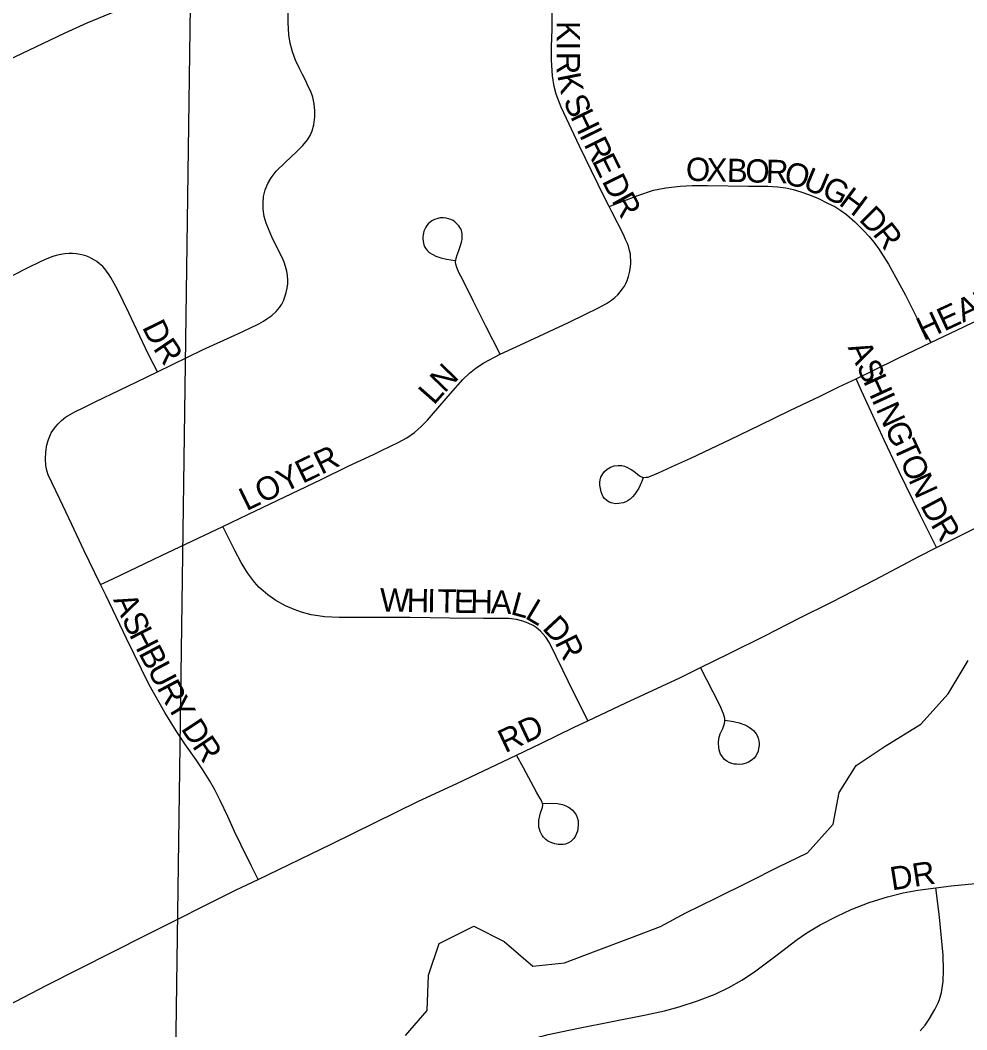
# Model space of a CAD drawing. Extents: x 1443599 to 1910620, y 1028088 to 1361369.
# Drawn here: x 1665173 to 1667202, y 1298428 to 1300594 of the extents above; entities that cross this region are included whole.
import ezdxf

# ---------------------------------------------------------------- set-up
doc = ezdxf.new("R2010")
doc.units = 0
for name, color, linetype in [('GM_X_City_Street', 7, 'Continuous'), ('GM_X_City_Street_Text', 7, 'Continuous'), ('GM_X_Minor_River', 7, 'Continuous'), ('GM_X_Section', 7, 'Continuous'), ('GM_X_State_Route', 7, 'Continuous')]:
    doc.layers.add(name, color=color, linetype=linetype)

msp = doc.modelspace()

# ---------------------------------------------------------------- linework, layer by layer
at = {"layer": 'GM_X_City_Street'}
for points in [[(1666435.4, 1300194.4), (1666426.5, 1300212.1), (1666397.9, 1300271.1), (1666371.8, 1300324.1), (1666332.5, 1300407.4), (1666321.6, 1300435.4), (1666317.2, 1300451.6), (1666313.7, 1300475), (1666311.6, 1300508.1), (1666311.8, 1300538), (1666312.9, 1300573.9), (1666313.1, 1300609.9), (1666313.2, 1300655.5)], [(1665466.7, 1299839.6), (1665563.7, 1299886.7), (1665640.5, 1299922.2), (1665664.6, 1299933.7), (1665684.1, 1299943), (1665693.9, 1299948.5), (1665701.2, 1299953.3), (1665712, 1299960.7), (1665721.3, 1299969), (1665728.5, 1299977.6), (1665733.9, 1299985.2), (1665737.1, 1299992), (1665740.3, 1300001), (1665742.9, 1300009.6), (1665745, 1300018.9), (1665746.4, 1300028.6), (1665746.4, 1300036.5), (1665745.7, 1300046.2), (1665744.6, 1300055.6), (1665741.7, 1300066), (1665738.5, 1300075.3), (1665734.1, 1300085.1), (1665718.8, 1300115.6), (1665712.1, 1300129.7), (1665704.7, 1300146.6), (1665699.7, 1300159), (1665695.7, 1300173.1), (1665693.5, 1300188.9), (1665693.5, 1300202.4), (1665694.6, 1300215.9), (1665697.9, 1300230), (1665703.6, 1300244.1), (1665710.9, 1300256), (1665721.6, 1300270), (1665741.3, 1300289.2), (1665765, 1300311.8), (1665778.5, 1300325.3), (1665788.7, 1300337.2), (1665794.3, 1300346.7), (1665798.8, 1300356.9), (1665802.2, 1300369.9), (1665804.4, 1300386.8), (1665804.1, 1300400), (1665802.7, 1300414.4), (1665799.9, 1300429.1), (1665795.4, 1300440.9), (1665790.3, 1300452.2), (1665784.1, 1300465.1), (1665777.9, 1300477.5), (1665771.7, 1300490.5), (1665763, 1300508.3), (1665756.4, 1300526), (1665751.4, 1300544.6), (1665748.5, 1300562.7), (1665746.8, 1300589.2), (1665747.4, 1300632)], [(1666435.4, 1300194.4), (1666463.1, 1300205.1), (1666496.8, 1300218.3), (1666530.6, 1300229.3), (1666557.2, 1300234.6), (1666587.9, 1300238), (1666613.6, 1300239.2), (1666646.4, 1300239.4), (1666734.3, 1300238.4), (1666756.8, 1300238.1), (1666775.9, 1300237.8), (1666796.5, 1300236.9), (1666814.6, 1300234.7), (1666830.3, 1300231), (1666846.6, 1300225.9), (1666865.4, 1300219.2), (1666884.2, 1300211.5), (1666903.8, 1300201.9), (1666919.1, 1300194.1), (1666932.6, 1300185.9), (1666944.2, 1300177.5), (1666962.6, 1300161.6), (1666980.8, 1300143.1), (1666993.3, 1300130), (1667003, 1300117.8), (1667013, 1300104.4), (1667034.6, 1300070.6), (1667050.1, 1300041.9), (1667070.7, 1300004.3), (1667101.5, 1299942.8), (1667108.1, 1299931.7), (1667125.4, 1299902.6)], [(1666201.7, 1299878), (1666255, 1299902), (1666348.4, 1299945.5), (1666384.5, 1299963.3), (1666411, 1299976.4), (1666430.1, 1299986.4), (1666440.5, 1299993.4), (1666447.7, 1299999.2), (1666453.8, 1300004.9), (1666459.2, 1300011.2), (1666464.2, 1300018.1), (1666468.1, 1300023.8), (1666471.1, 1300029.6), (1666473.9, 1300035.9), (1666476.9, 1300044.2), (1666479.1, 1300052.6), (1666481.2, 1300064.9), (1666481.7, 1300072.4), (1666481.9, 1300079.6), (1666481.3, 1300086.1), (1666480.9, 1300092), (1666479.3, 1300100.4), (1666476.7, 1300109.3), (1666474.6, 1300115.1), (1666470.8, 1300123.6), (1666465.9, 1300134.1), (1666441.2, 1300182.7), (1666435.4, 1300194.4)], [(1666201.7, 1299878), (1666170.7, 1299937.7), (1666144.5, 1299990.7), (1666120.9, 1300038.4), (1666114.1, 1300051.7), (1666108.9, 1300063.5), (1666106.8, 1300071), (1666106.3, 1300075.3), (1666106.6, 1300079.6), (1666109, 1300088.6), (1666112.9, 1300100.1), (1666116.6, 1300111), (1666118.9, 1300118.1), (1666120, 1300123.7), (1666120.5, 1300127.9), (1666120.4, 1300131.7), (1666120.1, 1300135.8), (1666119.5, 1300139.6), (1666118.5, 1300143), (1666117.3, 1300146.3), (1666115.1, 1300149.7), (1666112.8, 1300153.2), (1666109.8, 1300156.8), (1666104.8, 1300161.4), (1666100.7, 1300164.4), (1666095.9, 1300166.5), (1666091.1, 1300168.3), (1666086.1, 1300169.3), (1666080.5, 1300170.2), (1666072.9, 1300169.8), (1666066.2, 1300168.3), (1666060.9, 1300166.3), (1666055.5, 1300163.7), (1666051.4, 1300160.7), (1666047.7, 1300157.2), (1666044.6, 1300153.5), (1666042.3, 1300150), (1666040.3, 1300146.1), (1666038.4, 1300141.8), (1666037.1, 1300137.2), (1666036.4, 1300133.5), (1666036, 1300129.4), (1666036, 1300124.8), (1666036.4, 1300120), (1666037, 1300115.6), (1666039, 1300109.4), (1666041.6, 1300105.1), (1666046, 1300099.6), (1666049.8, 1300095.9), (1666057.5, 1300091.2), (1666063.9, 1300088.1), (1666074.7, 1300084.4), (1666087, 1300081.6), (1666105.5, 1300078.8)], [(1665466.7, 1299839.6), (1665450.3, 1299871.2), (1665440.2, 1299891.8), (1665405.5, 1299966.1), (1665381.5, 1300016.5), (1665367.2, 1300042.3), (1665363.3, 1300048.2), (1665357.9, 1300055.9), (1665354, 1300060.8), (1665349.7, 1300065.5), (1665342.9, 1300071.6), (1665336.7, 1300076.3), (1665332.1, 1300079.4), (1665325.6, 1300083.2), (1665320.1, 1300085.9), (1665313.5, 1300088.4), (1665307.7, 1300090.1), (1665300.8, 1300091.7), (1665292.8, 1300092.9), (1665284.5, 1300093.3), (1665277.3, 1300093.5), (1665268.1, 1300092.8), (1665259.3, 1300091.8), (1665249.5, 1300089.6), (1665242.6, 1300087.3), (1665225.9, 1300080.5), (1665212.2, 1300074.2), (1665192, 1300064.2), (1665151.2, 1300043.7)], [(1667125.4, 1299902.6), (1667181, 1299929.1), (1667249.5, 1299961.8), (1667299.7, 1299985.8), (1667345.2, 1300007.5), (1667392.3, 1300029.9), (1667431.4, 1300048.6)], [(1666965, 1299825.1), (1667000.1, 1299842), (1667057, 1299869.5), (1667125.4, 1299902.6)], [(1665607.1, 1299508), (1665660.6, 1299533.9), (1665817.6, 1299608.9), (1665877.5, 1299638.3), (1665929.9, 1299662.4), (1665947.5, 1299671), (1665982.7, 1299688.3), (1666001.7, 1299698.2), (1666018.4, 1299709.7), (1666032.6, 1299722.2), (1666045.8, 1299736.3), (1666058.5, 1299751.1), (1666095, 1299793.6), (1666121.4, 1299823.4), (1666136.1, 1299837.2), (1666150.3, 1299848.3), (1666166.7, 1299859.3), (1666201.7, 1299878)], [(1665345, 1299383.5), (1665309.2, 1299457), (1665283.4, 1299512.5), (1665257.6, 1299566.3), (1665240.4, 1299602.1), (1665232.6, 1299618.6), (1665229.8, 1299627.9), (1665227.2, 1299638.7), (1665226.5, 1299653.4), (1665227.2, 1299667.1), (1665229.7, 1299683.2), (1665233, 1299694.7), (1665239.1, 1299708.8), (1665245.9, 1299719.2), (1665253.1, 1299727.8), (1665261, 1299735.3), (1665269.9, 1299742.2), (1665288.2, 1299752.9), (1665310.1, 1299763.8), (1665334.6, 1299775.9), (1665385.1, 1299800.3), (1665422.4, 1299818.3), (1665466.7, 1299839.6)], [(1666508.5, 1299612.4), (1666504.9, 1299602.8), (1666498.8, 1299590.4), (1666494.9, 1299583.5), (1666490.8, 1299577), (1666485.8, 1299571.3), (1666480.4, 1299566.8), (1666476.2, 1299563.7), (1666471.2, 1299561.1), (1666465.6, 1299559.1), (1666456.5, 1299557.2), (1666449.1, 1299556.8), (1666442.3, 1299557.9), (1666439.8, 1299558.7), (1666435.2, 1299560.4), (1666430.2, 1299563.9), (1666425.8, 1299567.8), (1666422.8, 1299571.7), (1666420.4, 1299576.3), (1666418.5, 1299582.4), (1666416.7, 1299589.5), (1666415.8, 1299596.5), (1666415.6, 1299603.2), (1666416.3, 1299608.4), (1666417.8, 1299613.8), (1666421.7, 1299621), (1666425.6, 1299626), (1666431.2, 1299631.2), (1666438.6, 1299635.4), (1666446.2, 1299637.8), (1666454.9, 1299639.1), (1666462.7, 1299638.6), (1666468.4, 1299637.3), (1666474.7, 1299634.7), (1666479.9, 1299631.9), (1666483.8, 1299629.2), (1666491.8, 1299623.6), (1666500.5, 1299616.9), (1666504.9, 1299614.3), (1666509.2, 1299613.2), (1666514.5, 1299613.5), (1666518.1, 1299614.1), (1666523.8, 1299615.8), (1666541.6, 1299623), (1666578.7, 1299640), (1666610.7, 1299654.8), (1666639.4, 1299668), (1666694.9, 1299694.7), (1666760.3, 1299726.3), (1666822.9, 1299756.5), (1666887.9, 1299787.9), (1666928.2, 1299807.3), (1666965, 1299825.1)], [(1667137.6, 1299462.9), (1667112, 1299514.1), (1667102.6, 1299532.7), (1667057.4, 1299625.5), (1667026.2, 1299691.8), (1666976.8, 1299799.3), (1666965, 1299825.1)], [(1667137.6, 1299462.9), (1667236, 1299512.2), (1667310.5, 1299549.8), (1667390.3, 1299591.4)], [(1665345, 1299383.5), (1665370.9, 1299395.8), (1665475.6, 1299445.5), (1665579.8, 1299494.8), (1665607.1, 1299508)], [(1666389.9, 1299091.2), (1666373.8, 1299123.1), (1666358.8, 1299152.6), (1666336, 1299199.5), (1666307.3, 1299258.6), (1666299.7, 1299270.3), (1666288.2, 1299283.4), (1666278.6, 1299291.1), (1666272.2, 1299295.7), (1666261.7, 1299300.9), (1666250.7, 1299305), (1666237, 1299308.6), (1666220.5, 1299310.6), (1666166.3, 1299311), (1666094, 1299311.4), (1666008.8, 1299312.6), (1665856.4, 1299312.9), (1665825.3, 1299314.5), (1665811.6, 1299316.1), (1665796.6, 1299318.5), (1665775.8, 1299324.3), (1665759.7, 1299329.7), (1665741.3, 1299337.9), (1665721, 1299349.6), (1665703.7, 1299361.3), (1665693.2, 1299369.8), (1665685.1, 1299377.5), (1665675, 1299388.4), (1665660, 1299408.6), (1665646.7, 1299430.8), (1665632.5, 1299456.6), (1665617.6, 1299486.9), (1665607.1, 1299508)], [(1666631.6, 1299205.4), (1666692.9, 1299235.4), (1666770.9, 1299273.9), (1666843.1, 1299311.1), (1666911.9, 1299345.7), (1667005.3, 1299393.8), (1667099.7, 1299444), (1667137.6, 1299462.9)], [(1665682.5, 1298751), (1665667.8, 1298781), (1665645.7, 1298825.9), (1665632.2, 1298853.4), (1665617.5, 1298886.1), (1665601.2, 1298920), (1665589, 1298944.5), (1665578.1, 1298962.8), (1665564.5, 1298985.9), (1665549.6, 1299007.6), (1665527.2, 1299039.5), (1665506.8, 1299070), (1665482.4, 1299108.7), (1665449.1, 1299168.4), (1665400.2, 1299268.1), (1665356.7, 1299359.4), (1665345, 1299383.5)], [(1666389.9, 1299091.2), (1666471.2, 1299129.5), (1666587, 1299183.6), (1666631.6, 1299205.4)], [(1666684.3, 1299092.8), (1666701.9, 1299090), (1666714.3, 1299086.7), (1666726.4, 1299082.4), (1666732.3, 1299079.6), (1666736.7, 1299076.8), (1666741.6, 1299073.3), (1666744.9, 1299070.2), (1666750.8, 1299063.3), (1666753.6, 1299058.5), (1666755.1, 1299054.2), (1666756.6, 1299048.1), (1666757.1, 1299043.1), (1666756.8, 1299038), (1666755.9, 1299031.5), (1666754.9, 1299026.4), (1666752.5, 1299021), (1666749.7, 1299016.4), (1666746.2, 1299011.4), (1666742.5, 1299007.9), (1666738, 1299004.5), (1666734.3, 1299002.3), (1666729.3, 1299000.1), (1666721.5, 1298998.1), (1666714.3, 1298997.7), (1666708.2, 1298997.9), (1666703.5, 1298998.4), (1666698.5, 1298999.4), (1666693, 1299001.6), (1666687.8, 1299004.4), (1666682.8, 1299008.3), (1666679.6, 1299011.8), (1666676.8, 1299015.7), (1666674.4, 1299019.8), (1666673, 1299023.7), (1666671.5, 1299028.7), (1666670.7, 1299033.9), (1666669.8, 1299043.7), (1666670.8, 1299053.5), (1666673.6, 1299062.9), (1666679, 1299074.7), (1666681.3, 1299080.8), (1666682.6, 1299085.4), (1666683.2, 1299090.4), (1666683.2, 1299095.9), (1666682.1, 1299101.3), (1666680.4, 1299106.5), (1666672.5, 1299124.6), (1666644.8, 1299179.4), (1666631.6, 1299205.4)], [(1666236.7, 1299017.8), (1666289.1, 1299042.8), (1666360.4, 1299077.2), (1666389.9, 1299091.2)], [(1665682.5, 1298751), (1665839.2, 1298826.7), (1666026.5, 1298918.5), (1666109, 1298956.8), (1666236.7, 1299017.8)], [(1666294.1, 1298913.9), (1666310, 1298914.6), (1666325, 1298913.5), (1666335.2, 1298911.5), (1666342.3, 1298909.1), (1666348.4, 1298906.1), (1666352.1, 1298903.8), (1666356.9, 1298899.8), (1666360.6, 1298895.5), (1666364.9, 1298889.7), (1666367.2, 1298884.1), (1666368.8, 1298876.6), (1666369.3, 1298868.8), (1666368.4, 1298859.2), (1666367.3, 1298854.1), (1666365.7, 1298849.1), (1666363.4, 1298844.1), (1666359.7, 1298838.8), (1666357.2, 1298835.6), (1666353.1, 1298832.1), (1666348.5, 1298829.2), (1666341.8, 1298826.9), (1666336.8, 1298825.9), (1666331.7, 1298825.7), (1666325.8, 1298826.2), (1666319.1, 1298827.3), (1666312.4, 1298829.2), (1666307.6, 1298831.3), (1666303.3, 1298833.8), (1666299.5, 1298836.7), (1666295, 1298841.4), (1666292, 1298845.3), (1666289.5, 1298849.5), (1666287.6, 1298854), (1666286.1, 1298858.7), (1666285, 1298862.9), (1666284.5, 1298868.3), (1666284.4, 1298873.1), (1666284.8, 1298878.1), (1666286.5, 1298887.2), (1666288.1, 1298893.7), (1666290.9, 1298901.5), (1666292.4, 1298905.9), (1666293.1, 1298909.8), (1666292.8, 1298913.5), (1666291.7, 1298916.7), (1666287.6, 1298924.5), (1666279.8, 1298937.9), (1666251.6, 1298990), (1666236.7, 1299017.8)], [(1663641.9, 1297752), (1663859.3, 1297855.2), (1664026.6, 1297932.5), (1664185.2, 1298005.8), (1664370.7, 1298092.9), (1664501.8, 1298156.1), (1664636.3, 1298221.1), (1664812.3, 1298309.5), (1664986.4, 1298397.9), (1665228.3, 1298523.3), (1665441.9, 1298631.5), (1665635.7, 1298728.5), (1665682.5, 1298751)], [(1667136.2, 1298732.9), (1667168.9, 1298737.1), (1667235.8, 1298743.7), (1667276.4, 1298748.5), (1667317.8, 1298756.1)], [(1666283.7, 1298412.5), (1666304.9, 1298418.3), (1666369.4, 1298432), (1666514.4, 1298460.2), (1666554.3, 1298469.1), (1666585.8, 1298477.5), (1666624.6, 1298490.4), (1666662.6, 1298505), (1666692, 1298518.8), (1666720.3, 1298534.6), (1666747.4, 1298552.5), (1666793.1, 1298586.8), (1666838.9, 1298621.9), (1666859.2, 1298636.1), (1666887.6, 1298653.2), (1666924.3, 1298672.4), (1666954.4, 1298686.2), (1666993, 1298701.1), (1667032.4, 1298713.5), (1667065.7, 1298722.4), (1667097.1, 1298727.8), (1667136.2, 1298732.9)], [(1667102.7, 1298426.2), (1667113.1, 1298438.2), (1667122, 1298451.2), (1667134, 1298472.2), (1667141, 1298486.5), (1667143.9, 1298493.5), (1667148, 1298508.4), (1667151.7, 1298532.2), (1667152.7, 1298556.3), (1667151.5, 1298588.7), (1667143.5, 1298670.1), (1667139.4, 1298704.9), (1667136.2, 1298732.9)]]:
    msp.add_lwpolyline(points, dxfattribs=at)
at = {"layer": 'GM_X_Minor_River'}
for points in [[(1666545.9, 1298649.8), (1666600.2, 1298679.2), (1666664.4, 1298710.4), (1666734.7, 1298745.6), (1666796.9, 1298776.9), (1666861.1, 1298808.2), (1666915.8, 1298869.6), (1666928.6, 1298937.6), (1666965.2, 1298995.3), (1667027.6, 1299036.6), (1667104, 1299083.8), (1667162.7, 1299149.1), (1667205.5, 1299220.8)], [(1665998.4, 1298416.1), (1666045, 1298469.6), (1666047.9, 1298545.8), (1666070.8, 1298613.6), (1666145, 1298650.8), (1666210.4, 1298617.9), (1666271.6, 1298565), (1666339.5, 1298572.2), (1666407.6, 1298597.4), (1666479.8, 1298624.6), (1666545.9, 1298649.8)]]:
    msp.add_lwpolyline(points, dxfattribs=at)
at = {"layer": 'GM_X_Section'}
msp.add_lwpolyline([(1667029.9, 1300636.6), (1668213.5, 1300608.4), (1670886.1, 1300535.1), (1670832.3, 1295599), (1665442.5, 1295692.2), (1665502.2, 1298064.8), (1665538.3, 1300676.2)], close=True, dxfattribs=at)
at = {"layer": 'GM_X_State_Route'}
msp.add_lwpolyline([(1664210.5, 1300053.6), (1664802.5, 1300340.1), (1664859, 1300368.7), (1664966.6, 1300423.1), (1665220.7, 1300544.1), (1665269.1, 1300566.7), (1665316.4, 1300588.4), (1665364.7, 1300608.5), (1665394.1, 1300619.8), (1665424.9, 1300630.6), (1665446, 1300636.9), (1665455.8, 1300639.9), (1665483.3, 1300646.3), (1665505.2, 1300650.1), (1665536.1, 1300654.3), (1665580.8, 1300658.5), (1665635.9, 1300663.6), (1665685.3, 1300666.2), (1665747.8, 1300666.4), (1665900.3, 1300666.8), (1666313.2, 1300655.5), (1666325.3, 1300655.2), (1666632.3, 1300649.6)], dxfattribs=at)

# ---------------------------------------------------------------- texts
at = {"layer": 'GM_X_City_Street_Text'}
for s, rotation, p in [('K', 270.1749, (1666322.6, 1300592.3)), ('I', 270.1311, (1666322.7, 1300548.3)), ('R', 270.1723, (1666322.8, 1300526.3)), ('K', 281.2928, (1666324, 1300476.2)), ('S', 293.6952, (1666336.1, 1300421.8)), ('H', 295.9705, (1666351.2, 1300387.6)), ('I', 296.1709, (1666370.5, 1300347.8)), ('R', 296.1524, (1666380.2, 1300328.1)), ('E', 296.174, (1666397.7, 1300292.5)), ('O', 358.4477, (1666599.5, 1300249.8)), ('X', 358.4477, (1666643.4, 1300248.6)), ('B', 358.4453, (1666687.4, 1300247.4)), ('O', 358.4477, (1666727, 1300246.4)), ('R', 358.4613, (1666771, 1300245.2)), ('O', 344.9672, (1666807.5, 1300244.5)), ('D', 296.1643, (1666419.1, 1300249.1)), ('U', 337.3869, (1666848.3, 1300233.7)), ('G', 334.3929, (1666888.3, 1300217.1)), ('R', 299.2049, (1666439.8, 1300207)), ('H', 323.2656, (1666925.8, 1300199.4)), ('D', 314.8609, (1666969.1, 1300165.1)), ('R', 307.9772, (1666999.1, 1300135.1)), ('HEATHERMOOR', 24.8861, (1667109.8, 1299905.6)), ('D', 296.2132, (1665433.2, 1299935.7)), ('R', 303.9875, (1665456.3, 1299889.9)), ('A', 294.5706, (1666946.6, 1299892.3)), ('N', 46.1281, (1666082.4, 1299792.8)), ('S', 294.5729, (1666964.9, 1299852.3)), ('H', 294.5706, (1666979.5, 1299820.3)), ('L', 48.6342, (1666059.6, 1299766.8)), ('I', 294.5706, (1666997.8, 1299780.2)), ('N', 294.5811, (1667006.9, 1299760.2)), ('G', 294.5811, (1667025.2, 1299720.2)), ('T', 294.5817, (1667043.5, 1299680.2)), ('LOYER', 26.0299, (1665657.9, 1299540.4)), ('O', 294.5811, (1667058.2, 1299648.2)), ('N', 294.5962, (1667076.5, 1299608.2)), ('D', 298.107, (1667101.8, 1299553.1)), ('R', 300.9048, (1667123.8, 1299512)), ('W', 359.0079, (1665943.7, 1299325.8)), ('H', 358.9945, (1666000.9, 1299324.8)), ('I', 359.0304, (1666044.9, 1299324)), ('T', 359.0165, (1666066.9, 1299323.6)), ('E', 358.9892, (1666102.1, 1299323)), ('H', 359.0244, (1666137.4, 1299322.4)), ('A', 357.7697, (1666181.1, 1299321.7)), ('L', 344.7377, (1666222.1, 1299320.4)), ('A', 294.0424, (1665371.4, 1299351)), ('L', 329.2518, (1666252.7, 1299312.5)), ('S', 294.4235, (1665389.5, 1299310.5)), ('D', 312.8823, (1666290.2, 1299288.5)), ('H', 296.8823, (1665405.1, 1299276.3)), ('R', 296.6194, (1666318.1, 1299259.4)), ('B', 297.8667, (1665425.4, 1299236.3)), ('U', 297.8752, (1665443.9, 1299201.3)), ('R', 298.0472, (1665464.6, 1299162.2)), ('Y', 301.4131, (1665484.8, 1299124.5)), ('D', 303.3429, (1665515.9, 1299074.3)), ('RD', 25.2017, (1666212.4, 1299021.3)), ('R', 303.8941, (1665540.3, 1299037.1)), ('DR', 8.9703, (1667042, 1298727.2))]:
    msp.add_text(s, height=50, rotation=rotation, dxfattribs=at).set_placement(p)

doc.saveas('drawing.dxf')
